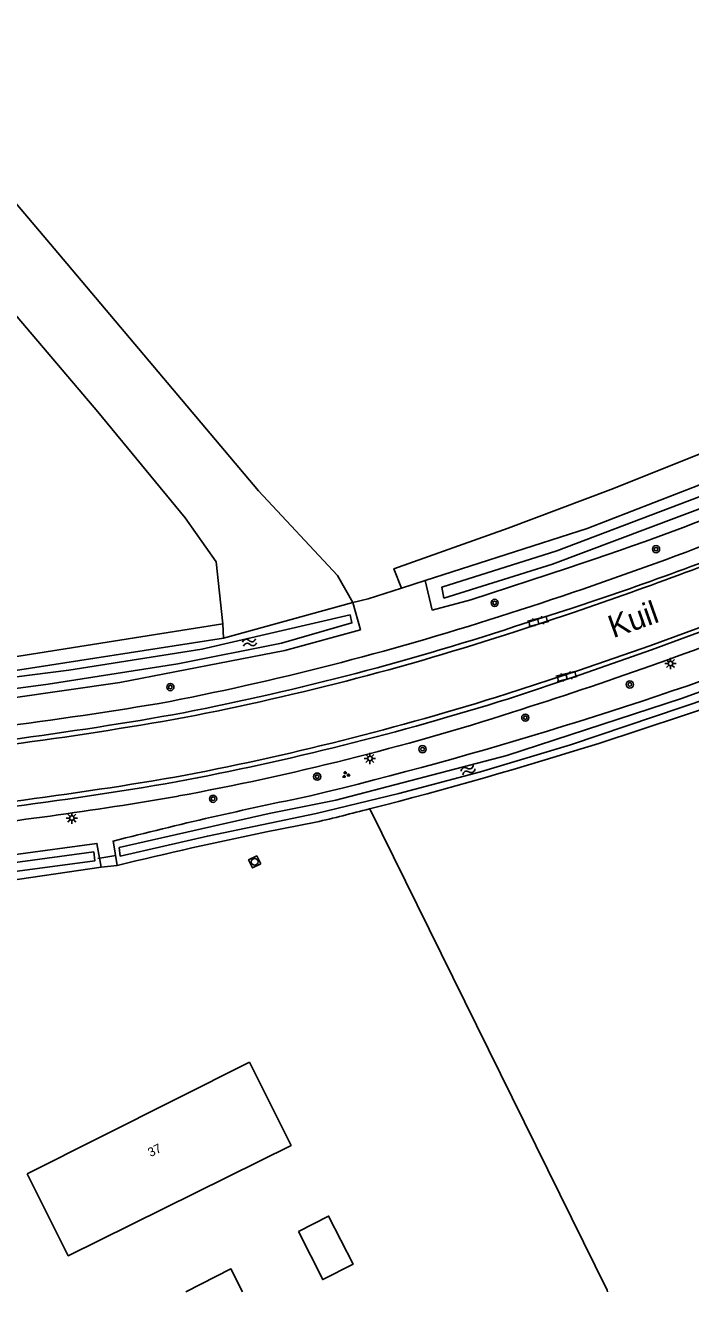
# Model space of a CAD drawing. Extents: x 136000 to 141014, y 402000 to 403500.
# Drawn here: x 136277.5 to 136351.4, y 402000 to 402140.7 of the extents above; entities that cross this region are included whole.
import ezdxf

# ---------------------------------------------------------------- set-up
doc = ezdxf.new("R2010")
doc.units = 0
for name, color, linetype in [('gg-afsc-erfafscheiding', 7, 'Continuous'), ('gg-anno-huisnummerreeks BGT', 7, 'Continuous'), ('gg-anno-openbare ruimte label', 7, 'Continuous'), ('gg-bbg-gedigitaliseerde bebouwing', 7, 'Continuous'), ('gg-bbg-gedigitaliseerde bijgebouw', 7, 'Continuous'), ('gg-bbg-hoofdgebouw', 7, 'Continuous'), ('gg-knt-bronhoudergrens', 7, 'Continuous'), ('gg-knt-verharding', 7, 'Continuous'), ('gg-kntw-bovenkant insteek waterloop', 7, 'Continuous'), ('gg-kntw-waterlijn', 7, 'Continuous'), ('gg-kwrk-duiker nz buis', 7, 'Continuous'), ('gt-grn-vlakafsluiter', 7, 'Continuous'), ('gt-symb-boom', 7, 'Continuous'), ('gt-symb-groenvak', 7, 'Continuous'), ('gt-symb-klinker verharding', 7, 'Continuous'), ('gt-symb-lichtmast', 7, 'Continuous'), ('gt-symb-rioolschacht', 7, 'Continuous'), ('gt-symb-watersymbool', 7, 'Continuous')]:
    doc.layers.add(name, color=color, linetype=linetype)

# ---------------------------------------------------------------- blocks, each defined once
blk = doc.blocks.new('gt0-BOOM')
at = {"layer": 'gt-symb-boom'}
for radius in [0.4, 0.2]:
    blk.add_circle((0, 0), radius, dxfattribs=at)
blk = doc.blocks.new('gt0-KL1')
at = {"layer": 'gt-symb-klinker verharding'}
for p, q in [((-1.15, 0.3), (1.15, 0.3)), ((-1, -0.3), (-1, 0.3)), ((-0.5, 0.3), (-0.5, 0.45)), ((0, -0.3), (0, 0.3)), ((0.5, 0.3), (0.5, 0.45)), ((1, -0.3), (1, 0.3)), ((-1.15, -0.3), (1.15, -0.3)), ((-0.5, -0.45), (-0.5, -0.3)), ((0.5, -0.45), (0.5, -0.3))]:
    blk.add_line(p, q, dxfattribs=at)
blk = doc.blocks.new('gt0-GRVAK')
at = {"layer": 'gt-symb-groenvak'}
for p, q in [((-0.11, 0.19), (-0.23, 0.24)), ((-0.18, 0.15), (0.09, 0.15)), ((-0.09, 0.21), (-0.16, 0.32)), ((-0.05, 0.21), (-0.05, 0.39)), ((0, 0.21), (0.06, 0.32)), ((0.02, 0.19), (0.13, 0.24)), ((0.26, -0.05), (0.2, 0.06)), ((0.31, -0.05), (0.31, 0.13)), ((0.35, -0.05), (0.41, 0.06)), ((-0.24, -0.23), (-0.36, -0.18)), ((-0.32, -0.26), (-0.05, -0.26)), ((-0.23, -0.21), (-0.29, -0.1)), ((-0.18, -0.2), (-0.18, -0.02)), ((-0.14, -0.21), (-0.07, -0.1)), ((-0.12, -0.23), (0, -0.18)), ((0.24, -0.07), (0.12, -0.02)), ((0.17, -0.11), (0.44, -0.11)), ((0.37, -0.07), (0.49, -0.02))]:
    blk.add_line(p, q, dxfattribs=at)
blk = doc.blocks.new('gt0-WA')
at = {"layer": 'gt-symb-watersymbool'}
for centre, start, end in [((-0.32, 0.02), 28.0725, 151.9275), ((0.43, 0.42), 208.0725, 331.9275), ((-0.32, -0.43), 28.0725, 151.9275), ((0.43, -0.03), 208.0725, 331.9275)]:
    blk.add_arc(centre, 0.425, start, end, dxfattribs=at)
blk = doc.blocks.new('gt0-LMAST')
at = {"layer": 'gt-symb-lichtmast'}
for p, q in [((-0.18, 0.17), (-0.45, 0.44)), ((0, 0.25), (0, 0.62)), ((0.17, 0.17), (0.44, 0.44)), ((-0.25, 0), (-0.63, 0)), ((-0.18, -0.18), (-0.45, -0.45)), ((0, -0.25), (0, -0.63)), ((0.44, -0.45), (0.17, -0.18)), ((0.25, 0), (0.62, 0))]:
    blk.add_line(p, q, dxfattribs=at)
blk.add_circle((0, 0), 0.25, dxfattribs=at)
blk = doc.blocks.new('gt0-RS')
at = {"layer": 'gt-symb-rioolschacht'}
blk.add_lwpolyline([(-0.5, -0.5), (0.5, -0.5), (0.5, 0.5), (-0.5, 0.5)], close=True, dxfattribs=at)
blk.add_circle((0, 0), 0.375, dxfattribs=at)

msp = doc.modelspace()

# ---------------------------------------------------------------- linework, layer by layer
at = {"layer": 'gg-afsc-erfafscheiding'}
msp.add_line((136287.68, 402047.36), (136285.89, 402047.15), dxfattribs=at)
at = {"layer": 'gg-bbg-gedigitaliseerde bebouwing'}
msp.add_lwpolyline([(136302.38, 402025.48), (136306.98, 402016.25), (136282.23, 402004), (136277.69, 402013.11)], dxfattribs=at)
at = {"layer": 'gg-bbg-gedigitaliseerde bijgebouw'}
for points in [[(136307.79, 402006.7), (136310.49, 402001.34), (136313.86, 402003.04), (136311.15, 402008.4), (136307.79, 402006.7)], [(136295.31, 402000), (136300.3, 402002.52), (136301.57, 402000)]]:
    msp.add_lwpolyline(points, dxfattribs=at)
at = {"layer": 'gg-bbg-hoofdgebouw'}
msp.add_line((136302.38, 402025.48), (136277.69, 402013.11), dxfattribs=at)
at = {"layer": 'gg-knt-bronhoudergrens'}
msp.add_line((136299.42, 402074.19), (136299.49, 402072.61), dxfattribs=at)
for points in [[(136313.85, 402076.56), (136312.15, 402079.55), (136303.38, 402088.96), (136281.08, 402115.43), (136259.64, 402140.69)], [(136319.23, 402078.16), (136318.41, 402080.32), (136331.08, 402084.83), (136342.48, 402089.13), (136360.38, 402096.28), (136368.33, 402099.79), (136410.06, 402119.94), (136443.31, 402137.7)], [(136299.42, 402074.19), (136298.67, 402081.08), (136295.23, 402085.98), (136285.51, 402097.75), (136275.92, 402109.06), (136263.81, 402123.35), (136258.72, 402120.37), (136256.39, 402119.38), (136253.82, 402118.7), (136250.51, 402116.02), (136207.86, 402081.16), (136213.04, 402067.12)], [(136315.71, 402053.64), (136342.08, 402000.15), (136342.12, 402000)]]:
    msp.add_lwpolyline(points, dxfattribs=at)
at = {"layer": 'gg-knt-verharding'}
for points in [[(136330.93, 402066.42), (136338.89, 402069.01), (136346.81, 402071.76), (136353.77, 402074.3), (136360.67, 402076.96), (136366.22, 402079.19), (136368.6, 402080.21)], [(136331.13, 402065.87), (136339.08, 402068.52), (136346.99, 402071.29), (136353.94, 402073.86), (136360.85, 402076.53), (136366.42, 402078.77), (136368.78, 402079.78)], [(136344.58, 402078.1), (136338.21, 402075.94), (136331.81, 402073.89)], [(136344.72, 402077.69), (136338.35, 402075.47), (136331.94, 402073.36)]]:
    msp.add_lwpolyline(points, dxfattribs=at)
for centre, radius, start, end in [((136209.76, 402457.03), 400.53, 287.6616, 293.2389), ((136225.42, 402418.19), 360.36, 289.3091, 293.3951), ((136204.77, 402469.96), 416.49, 289.6355, 293.1695), ((136231.14, 402383.17), 323.67, 281.1177, 288.0228), ((136194.61, 402498.3), 455.02, 287.5181, 291.5938), ((136236.93, 402363.26), 304.53, 280.7685, 288.1529), ((136237.76, 402360.22), 301.93, 280.7181, 288.176), ((136218.94, 402502.4), 443.16, 274.6411, 279.6919), ((136234.94, 402370.63), 319, 280.6831, 287.513), ((136234.12, 402374.95), 323.94, 280.6916, 287.4255), ((136221.84, 402472.55), 414.75, 274.5818, 279.9955), ((136240.82, 402347.56), 297.37, 280.3948, 287.7692), ((136221.63, 402473.27), 416.03, 274.6205, 280.0052), ((136219.83, 402492.16), 441.29, 274.6363, 279.6854), ((136223.49, 402463.77), 413.23, 274.4467, 279.8544), ((136223.77, 402461.67), 412.71, 275.8571, 279.8653)]:
    msp.add_arc(centre, radius, start, end, dxfattribs=at)
at = {"layer": 'gg-kntw-bovenkant insteek waterloop'}
for p, q in [((136321.88, 402079.02), (136322.66, 402075.7)), ((136313.85, 402076.56), (136299.49, 402072.61)), ((136313.85, 402076.56), (136314.69, 402073.53)), ((136309.73, 402052.15), (136304.27, 402051.07)), ((136287.24, 402050.07), (136287.68, 402047.36)), ((136285.89, 402047.15), (136267.15, 402044.4))]:
    msp.add_line(p, q, dxfattribs=at)
for points in [[(136359.69, 402092.48), (136339.87, 402084.8), (136321.88, 402079.02)], [(136322.66, 402075.7), (136326.94, 402076.86), (136337.78, 402080.42)], [(136299.49, 402072.61), (136274.71, 402068.74), (136248.75, 402066.32), (136235.7, 402066.08), (136217.87, 402065.55), (136213.57, 402065.67)], [(136213.74, 402062.54), (136229.62, 402062.53), (136251.47, 402063.1), (136269.63, 402065.04), (136287.97, 402067.68), (136306.28, 402071.24), (136314.69, 402073.53)], [(136285.89, 402047.15), (136285.42, 402049.8), (136266.8, 402047.26), (136267.15, 402044.4)]]:
    msp.add_lwpolyline(points, dxfattribs=at)
for centre, radius, start, end in [((136226.99, 402414.62), 352.09, 288.3411, 296.1561), ((136199.41, 402508.58), 466.58, 283.6011, 290.7516), ((136197.83, 402513.08), 474.33, 284.3897, 290.7816), ((136397.69, 401618.48), 445.49, 101.4663, 104.3551), ((136197.17, 402515.86), 477.18, 283.6438, 284.3836), ((136393.53, 401612.98), 447.09, 101.5162, 103.6949)]:
    msp.add_arc(centre, radius, start, end, dxfattribs=at)
at = {"layer": 'gg-kntw-waterlijn'}
for points in [[(136412.26, 402114.57), (136381.34, 402099.21), (136353.8, 402087.52), (136336.01, 402080.84), (136323.96, 402077.06), (136323.72, 402078.26), (136336.48, 402082.31), (136353.38, 402088.7), (136382.26, 402100.97), (136407.68, 402113.75), (136411.66, 402115.73)], [(136214.67, 402064.73), (136248.36, 402065.35), (136262.79, 402066.57), (136282.32, 402069.05), (136297.09, 402071.37), (136313.54, 402075.18), (136313.74, 402074.29), (136305.93, 402072.04), (136294.39, 402069.76), (136280, 402067.49), (136260.28, 402064.87), (136245.81, 402063.89), (136214.7, 402063.39), (136214.67, 402064.73)], [(136287.88, 402049.36), (136304.55, 402053.11), (136311.96, 402054.62), (136330.93, 402059.57), (136350.34, 402065.91), (136364.39, 402071.01), (136364.9, 402070.05), (136353.49, 402065.97), (136338, 402060.74), (136328.01, 402057.76), (136318.96, 402055.33), (136309.77, 402053.14), (136297.7, 402050.62), (136288.02, 402048.39), (136287.88, 402049.36)], [(136267.87, 402046.53), (136285.07, 402048.85), (136285.2, 402047.88), (136267.99, 402045.56), (136267.87, 402046.53)]]:
    msp.add_lwpolyline(points, dxfattribs=at)
at = {"layer": 'gg-kwrk-duiker nz buis'}
msp.add_line((136285.52, 402048.11), (136287.51, 402048.45), dxfattribs=at)
at = {"layer": 'gt-grn-vlakafsluiter'}
msp.add_line((136321.88, 402079.02), (136319.23, 402078.16), dxfattribs=at)
for points in [[(136319.23, 402078.16), (136315.55, 402076.98), (136313.85, 402076.56)], [(136299.42, 402074.19), (136275.11, 402070.33), (136261.49, 402068.54), (136248.29, 402067.48), (136213.04, 402067.12)]]:
    msp.add_lwpolyline(points, dxfattribs=at)

# ---------------------------------------------------------------- block references
at = {"layer": 'gt-symb-boom'}
for p in [(136347.51, 402082.49), (136329.59, 402076.52), (136293.58, 402067.17), (136344.6, 402067.46), (136332.99, 402063.77), (136321.58, 402060.27), (136309.88, 402057.22), (136298.32, 402054.76)]:
    msp.add_blockref('gt0-BOOM', p, dxfattribs=at)
at = {"layer": 'gt-symb-groenvak'}
msp.add_blockref('gt0-GRVAK', (136313.05, 402057.42), dxfattribs=at)
at = {"layer": 'gt-symb-klinker verharding'}
for p, rotation in [((136334.41, 402074.48), 13.994583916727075), ((136337.58, 402068.36), 14.064036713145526)]:
    msp.add_blockref('gt0-KL1', p, dxfattribs=dict(at, rotation=rotation))
at = {"layer": 'gt-symb-lichtmast'}
for p in [(136349.11, 402069.78), (136315.74, 402059.24), (136282.64, 402052.62)]:
    msp.add_blockref('gt0-LMAST', p, dxfattribs=at)
at = {"layer": 'gt-symb-rioolschacht', "rotation": 116.36005820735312}
msp.add_blockref('gt0-RS', (136302.94, 402047.75), dxfattribs=at)
at = {"layer": 'gt-symb-watersymbool'}
for p, rotation in [((136302.32, 402072.11), 14.536509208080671), ((136326.58, 402057.93), 25.97571465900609)]:
    msp.add_blockref('gt0-WA', p, dxfattribs=dict(at, rotation=rotation))

# ---------------------------------------------------------------- texts
at = {"layer": 'gg-anno-huisnummerreeks BGT'}
msp.add_text('37', height=1, rotation=26.6, dxfattribs=at).set_placement((136291.38, 402014.94))
at = {"layer": 'gg-anno-openbare ruimte label'}
for p in [(136342.75, 402072.59), (136342.75, 402072.6)]:
    msp.add_text('Kuil', height=2.5, rotation=19.5, dxfattribs=at).set_placement(p)

doc.saveas('drawing.dxf')
